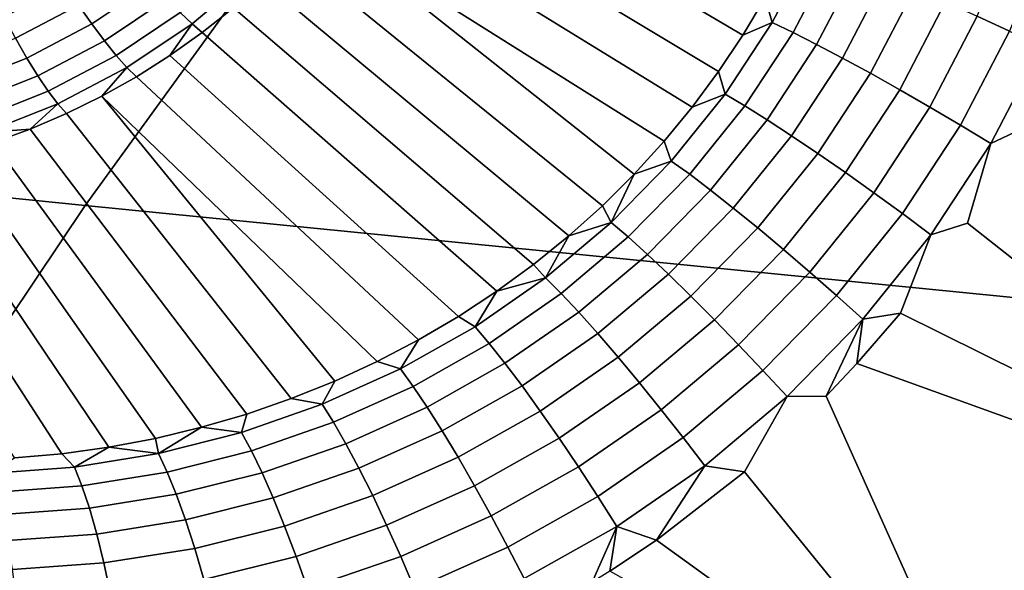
# Model space of a CAD drawing. Header units: metres. Extents: x -240 to 45, y -77 to 27.
# Tile 283 of 656: x -213.2 to -212.083, y 11.528 to 12.152. Entities that reach past the tile are written whole.
import ezdxf

# ---------------------------------------------------------------- set-up
doc = ezdxf.new("R2010")
doc.units = ezdxf.units.M
doc.layers.add('solid_102011X2', color=7, linetype='CONTINUOUS')

msp = doc.modelspace()

# ---------------------------------------------------------------- linework, layer by layer
at = {"layer": 'solid_102011X2'}
for points in [[(-212.733994, 12.481375, 306.971497), (-214.156189, 12.632384, 305.343597), (-214.554504, 12.085532, 305.636169), (-213.125931, 11.941332, 307.262726)], [(-211.308487, 12.332944, 308.589203), (-212.733994, 12.481375, 306.971497), (-213.125931, 11.941332, 307.262726), (-211.694382, 11.799582, 308.878815)], [(-212.37944, 12.13446, 271.204987), (-212.780487, 12.370181, 270.347656), (-212.757599, 12.409434, 270.345856), (-212.35408, 12.177176, 271.200623)], [(-212.407013, 12.092988, 271.209259), (-212.805405, 12.332211, 270.350037), (-212.780487, 12.370181, 270.347656), (-212.37944, 12.13446, 271.204987)], [(-212.436783, 12.052805, 271.213562), (-212.832275, 12.295635, 270.352966), (-212.805405, 12.332211, 270.350037), (-212.407013, 12.092988, 271.209259)], [(-212.468674, 12.014012, 271.217865), (-212.861008, 12.260561, 270.356476), (-212.832275, 12.295635, 270.352966), (-212.436783, 12.052805, 271.213562)], [(-212.538742, 11.94091, 271.226593), (-212.891525, 12.227093, 270.360535), (-212.861008, 12.260561, 270.356476), (-212.502686, 11.976676, 271.222229)], [(-212.468674, 12.014012, 271.217865), (-212.502686, 11.976676, 271.222229), (-212.861008, 12.260561, 270.356476)], [(-212.113266, 12.155784, 271.346924), (-212.070038, 12.263723, 271.337952), (-212.03212, 12.250154, 271.340363), (-212.076828, 12.138683, 271.349365)], [(-212.576797, 11.906785, 271.23111), (-212.923752, 12.195327, 270.365112), (-212.891525, 12.227093, 270.360535), (-212.538742, 11.94091, 271.226593)], [(-212.300629, 12.234683, 271.227722), (-212.345856, 12.148577, 271.236237), (-212.35408, 12.177176, 271.200623), (-212.330978, 12.221038, 271.196228)], [(-212.345856, 12.148577, 271.236237), (-212.300629, 12.234683, 271.227722), (-212.276077, 12.225621, 271.258423), (-212.322327, 12.137349, 271.266998)], [(-212.93605, 12.204618, 270.340485), (-213.004425, 12.147223, 270.351105), (-213.017776, 12.160141, 270.328735), (-212.950531, 12.216608, 270.318298)], [(-212.322327, 12.137349, 271.266998), (-212.276077, 12.225621, 271.258423), (-212.248138, 12.21463, 271.285339), (-212.295593, 12.123863, 271.294037)], [(-212.295593, 12.123863, 271.294037), (-212.248138, 12.21463, 271.285339), (-212.217316, 12.201908, 271.308044), (-212.266159, 12.108364, 271.316833)], [(-213.048859, 12.193707, 270.29303), (-213.118225, 12.147115, 270.30481), (-213.133224, 12.168432, 270.29187), (-213.065903, 12.213644, 270.280426)], [(-213.004425, 12.147223, 270.351105), (-212.93605, 12.204618, 270.340485), (-212.957581, 12.165357, 270.370239), (-212.992905, 12.137271, 270.375854)], [(-213.0327, 12.175746, 270.309235), (-213.103882, 12.127941, 270.32132), (-213.118225, 12.147115, 270.30481), (-213.048859, 12.193707, 270.29303)], [(-212.61676, 11.874416, 271.235718), (-212.957581, 12.165357, 270.370239), (-212.923752, 12.195327, 270.365112), (-212.576797, 11.906785, 271.23111)], [(-212.266159, 12.108364, 271.316833), (-212.217316, 12.201908, 271.308044), (-212.184158, 12.187684, 271.32605), (-212.234528, 12.09113, 271.334991)], [(-213.133224, 12.168432, 270.29187), (-213.204788, 12.13083, 270.304962), (-213.217697, 12.155104, 270.295471), (-213.148544, 12.191442, 270.282806)], [(-212.234528, 12.09113, 271.334991), (-212.184158, 12.187684, 271.32605), (-212.149261, 12.172215, 271.339111), (-212.201279, 12.072474, 271.348145)], [(-213.017776, 12.160141, 270.328735), (-213.090485, 12.111318, 270.341095), (-213.103882, 12.127941, 270.32132), (-213.0327, 12.175746, 270.309235)], [(-212.345856, 12.148577, 271.236237), (-212.37944, 12.13446, 271.204987), (-212.35408, 12.177176, 271.200623)], [(-212.201279, 12.072474, 271.348145), (-212.149261, 12.172215, 271.339111), (-212.113266, 12.155784, 271.346924), (-212.167007, 12.052733, 271.35611)], [(-213.118225, 12.147115, 270.30481), (-213.191986, 12.108364, 270.318298), (-213.204788, 12.13083, 270.304962), (-213.133224, 12.168432, 270.29187)], [(-213.004425, 12.147223, 270.351105), (-213.078308, 12.097596, 270.363678), (-213.090485, 12.111318, 270.341095), (-213.017776, 12.160141, 270.328735)], [(-212.658585, 11.843876, 271.240509), (-212.992905, 12.137271, 270.375854), (-212.957581, 12.165357, 270.370239), (-212.61676, 11.874416, 271.235718)], [(-212.345856, 12.148577, 271.236237), (-212.399338, 12.067301, 271.244598), (-212.407013, 12.092988, 271.209259), (-212.37944, 12.13446, 271.204987)], [(-212.399338, 12.067301, 271.244598), (-212.345856, 12.148577, 271.236237), (-212.322327, 12.137349, 271.266998), (-212.37706, 12.054078, 271.275482)], [(-212.167007, 12.052733, 271.35611), (-212.113266, 12.155784, 271.346924), (-212.076828, 12.138683, 271.349365), (-212.132355, 12.032265, 271.358704)], [(-213.103882, 12.127941, 270.32132), (-213.17955, 12.088182, 270.335144), (-213.191986, 12.108364, 270.318298), (-213.118225, 12.147115, 270.30481)], [(-213.078308, 12.097596, 270.363678), (-213.004425, 12.147223, 270.351105), (-213.029617, 12.111152, 270.381989), (-213.067642, 12.087075, 270.38858)], [(-213.004425, 12.147223, 270.351105), (-212.992905, 12.137271, 270.375854), (-213.029617, 12.111152, 270.381989)], [(-212.702179, 11.81528, 271.245514), (-213.029617, 12.111152, 270.381989), (-212.992905, 12.137271, 270.375854), (-212.658585, 11.843876, 271.240509)], [(-212.37706, 12.054078, 271.275482), (-212.322327, 12.137349, 271.266998), (-212.295593, 12.123863, 271.294037), (-212.351791, 12.038284, 271.302673)], [(-212.132355, 12.032265, 271.358704), (-212.076828, 12.138683, 271.349365), (-212.040588, 12.121224, 271.346436), (-212.097931, 12.011437, 271.355896)], [(-213.191986, 12.108364, 270.318298), (-213.269241, 12.077909, 270.333313), (-213.27977, 12.101277, 270.319519), (-213.204788, 12.13083, 270.304962)], [(-213.090485, 12.111318, 270.341095), (-213.167755, 12.070712, 270.355225), (-213.17955, 12.088182, 270.335144), (-213.103882, 12.127941, 270.32132)], [(-212.351791, 12.038284, 271.302673), (-212.295593, 12.123863, 271.294037), (-212.266159, 12.108364, 271.316833), (-212.32399, 12.020205, 271.325653)], [(-212.097931, 12.011437, 271.355896), (-212.040588, 12.121224, 271.346436), (-212.057816, 12.0302, 271.348389)], [(-213.17955, 12.088182, 270.335144), (-213.25882, 12.056936, 270.350555), (-213.269241, 12.077909, 270.333313), (-213.191986, 12.108364, 270.318298)], [(-213.078308, 12.097596, 270.363678), (-213.15686, 12.056323, 270.378021), (-213.167755, 12.070712, 270.355225), (-213.090485, 12.111318, 270.341095)], [(-212.747406, 11.78872, 271.250793), (-213.067642, 12.087075, 270.38858), (-213.029617, 12.111152, 270.381989), (-212.702179, 11.81528, 271.245514)], [(-212.32399, 12.020205, 271.325653), (-212.266159, 12.108364, 271.316833), (-212.234528, 12.09113, 271.334991), (-212.294174, 12.000168, 271.343964)], [(-213.15686, 12.056323, 270.378021), (-213.078308, 12.097596, 270.363678), (-213.106827, 12.065112, 270.39563), (-213.147095, 12.045327, 270.403107)], [(-213.078308, 12.097596, 270.363678), (-213.067642, 12.087075, 270.38858), (-213.106827, 12.065112, 270.39563)], [(-212.399338, 12.067301, 271.244598), (-212.436783, 12.052805, 271.213562), (-212.407013, 12.092988, 271.209259)], [(-213.125931, 11.941332, 307.262726), (-214.554504, 12.085532, 305.636169), (-214.934845, 11.520108, 305.915527), (-213.500229, 11.382901, 307.540863)], [(-213.167755, 12.070712, 270.355225), (-213.248718, 12.0388, 270.370941), (-213.25882, 12.056936, 270.350555), (-213.17955, 12.088182, 270.335144)], [(-212.794189, 11.764303, 271.256348), (-213.106827, 12.065112, 270.39563), (-213.067642, 12.087075, 270.38858), (-212.747406, 11.78872, 271.250793)], [(-212.294174, 12.000168, 271.343964), (-212.234528, 12.09113, 271.334991), (-212.201279, 12.072474, 271.348145), (-212.262863, 11.978534, 271.35733)], [(-213.15686, 12.056323, 270.378021), (-213.239151, 12.023886, 270.394012), (-213.248718, 12.0388, 270.370941), (-213.167755, 12.070712, 270.355225)], [(-212.262863, 11.978534, 271.35733), (-212.201279, 12.072474, 271.348145), (-212.167007, 12.052733, 271.35611), (-212.230637, 11.955695, 271.365509)], [(-212.8918, 11.722217, 271.268555), (-213.147095, 12.045327, 270.403107), (-213.106827, 12.065112, 270.39563), (-212.842346, 11.742104, 271.262268)], [(-212.794189, 11.764303, 271.256348), (-212.842346, 11.742104, 271.262268), (-213.106827, 12.065112, 270.39563)], [(-212.399338, 12.067301, 271.244598), (-212.460495, 11.991565, 271.25293), (-212.468674, 12.014012, 271.217865), (-212.436783, 12.052805, 271.213562)], [(-212.460495, 11.991565, 271.25293), (-212.399338, 12.067301, 271.244598), (-212.37706, 12.054078, 271.275482), (-212.439636, 11.976556, 271.283997)], [(-213.15686, 12.056323, 270.378021), (-213.188309, 12.027778, 270.41098), (-213.239151, 12.023886, 270.394012)], [(-213.15686, 12.056323, 270.378021), (-213.147095, 12.045327, 270.403107), (-213.188309, 12.027778, 270.41098)], [(-212.439636, 11.976556, 271.283997), (-212.37706, 12.054078, 271.275482), (-212.351791, 12.038284, 271.302673), (-212.416031, 11.958679, 271.311401)], [(-212.230637, 11.955695, 271.365509), (-212.167007, 12.052733, 271.35611), (-212.132355, 12.032265, 271.358704), (-212.198074, 11.932063, 271.368317)], [(-212.942337, 11.704709, 271.275299), (-213.188309, 12.027778, 270.41098), (-213.147095, 12.045327, 270.403107), (-212.8918, 11.722217, 271.268555)], [(-212.416031, 11.958679, 271.311401), (-212.351791, 12.038284, 271.302673), (-212.32399, 12.020205, 271.325653), (-212.390106, 11.938259, 271.334595)], [(-213.239151, 12.023886, 270.394012), (-213.188309, 12.027778, 270.41098), (-213.230331, 12.012517, 270.419281)], [(-212.993851, 11.689657, 271.282501), (-213.230331, 12.012517, 270.419281), (-213.188309, 12.027778, 270.41098), (-212.942337, 11.704709, 271.275299)], [(-212.198074, 11.932063, 271.368317), (-212.132355, 12.032265, 271.358704), (-212.097931, 12.011437, 271.355896), (-212.165756, 11.908067, 271.365723)], [(-212.097931, 12.011437, 271.355896), (-212.057816, 12.0302, 271.348389), (-211.645004, 11.543896, 271.221161), (-212.124451, 11.921069, 271.358215)], [(-212.460495, 11.991565, 271.25293), (-212.502686, 11.976676, 271.222229), (-212.468674, 12.014012, 271.217865)], [(-212.390106, 11.938259, 271.334595), (-212.32399, 12.020205, 271.325653), (-212.294174, 12.000168, 271.343964), (-212.362335, 11.915664, 271.35318)], [(-213.046112, 11.677111, 271.290222), (-213.273071, 11.999587, 270.427917), (-213.230331, 12.012517, 270.419281), (-212.993851, 11.689657, 271.282501)], [(-212.165756, 11.908067, 271.365723), (-212.097931, 12.011437, 271.355896), (-212.124451, 11.921069, 271.358215)], [(-213.098999, 11.667121, 271.298492), (-213.316391, 11.989029, 270.43689), (-213.273071, 11.999587, 270.427917), (-213.046112, 11.677111, 271.290222)], [(-212.528687, 11.922051, 271.261353), (-212.502686, 11.976676, 271.222229), (-212.460495, 11.991565, 271.25293)], [(-212.528687, 11.922051, 271.261353), (-212.460495, 11.991565, 271.25293), (-212.439636, 11.976556, 271.283997), (-212.509369, 11.905495, 271.292664)], [(-212.362335, 11.915664, 271.35318), (-212.294174, 12.000168, 271.343964), (-212.262863, 11.978534, 271.35733), (-212.333237, 11.891301, 271.366791)], [(-213.205917, 11.654902, 271.316742), (-213.404236, 11.975139, 270.45578), (-213.360153, 11.980871, 270.446198), (-213.152313, 11.659708, 271.307312)], [(-213.152313, 11.659708, 271.307312), (-213.360153, 11.980871, 270.446198), (-213.316391, 11.989029, 270.43689), (-213.098999, 11.667121, 271.298492)], [(-212.528687, 11.922051, 271.261353), (-212.538742, 11.94091, 271.226593), (-212.502686, 11.976676, 271.222229)], [(-212.509369, 11.905495, 271.292664), (-212.439636, 11.976556, 271.283997), (-212.416031, 11.958679, 271.311401), (-212.487579, 11.885793, 271.320282)], [(-212.333237, 11.891301, 271.366791), (-212.262863, 11.978534, 271.35733), (-212.230637, 11.955695, 271.365509), (-212.303299, 11.865613, 271.375244)], [(-212.487579, 11.885793, 271.320282), (-212.416031, 11.958679, 271.311401), (-212.390106, 11.938259, 271.334595), (-212.463715, 11.863301, 271.34375)], [(-212.303299, 11.865613, 271.375244), (-212.230637, 11.955695, 271.365509), (-212.198074, 11.932063, 271.368317), (-212.273102, 11.839062, 271.378326)], [(-211.694382, 11.799582, 308.878815), (-213.125931, 11.941332, 307.262726), (-213.500229, 11.382901, 307.540863), (-212.062912, 11.248016, 309.155365)], [(-212.528687, 11.922051, 271.261353), (-212.576797, 11.906785, 271.23111), (-212.538742, 11.94091, 271.226593)], [(-212.463715, 11.863301, 271.34375), (-212.390106, 11.938259, 271.334595), (-212.362335, 11.915664, 271.35318), (-212.438187, 11.838426, 271.362671)], [(-212.273102, 11.839062, 271.378326), (-212.198074, 11.932063, 271.368317), (-212.165756, 11.908067, 271.365723), (-212.243164, 11.81213, 271.376038)], [(-212.603195, 11.859304, 271.270081), (-212.576797, 11.906785, 271.23111), (-212.528687, 11.922051, 271.261353)], [(-212.603195, 11.859304, 271.270081), (-212.528687, 11.922051, 271.261353), (-212.509369, 11.905495, 271.292664), (-212.585495, 11.841452, 271.301605)], [(-212.438187, 11.838426, 271.362671), (-212.362335, 11.915664, 271.35318), (-212.333237, 11.891301, 271.366791), (-212.411484, 11.811617, 271.376617)], [(-212.165756, 11.908067, 271.365723), (-212.124451, 11.921069, 271.358215), (-211.645004, 11.543896, 271.221161), (-212.200302, 11.819192, 271.368317)], [(-212.603195, 11.859304, 271.270081), (-212.61676, 11.874416, 271.235718), (-212.576797, 11.906785, 271.23111)], [(-212.585495, 11.841452, 271.301605), (-212.509369, 11.905495, 271.292664), (-212.487579, 11.885793, 271.320282), (-212.565628, 11.820195, 271.329559)], [(-212.243164, 11.81213, 271.376038), (-212.165756, 11.908067, 271.365723), (-212.200302, 11.819192, 271.368317)], [(-212.411484, 11.811617, 271.376617), (-212.333237, 11.891301, 271.366791), (-212.303299, 11.865613, 271.375244), (-212.384079, 11.78336, 271.385406)], [(-212.565628, 11.820195, 271.329559), (-212.487579, 11.885793, 271.320282), (-212.463715, 11.863301, 271.34375), (-212.54393, 11.795919, 271.353363)], [(-212.603195, 11.859304, 271.270081), (-212.658585, 11.843876, 271.240509), (-212.61676, 11.874416, 271.235718)], [(-212.683228, 11.803757, 271.279327), (-212.658585, 11.843876, 271.240509), (-212.603195, 11.859304, 271.270081)], [(-212.683228, 11.803757, 271.279327), (-212.603195, 11.859304, 271.270081), (-212.585495, 11.841452, 271.301605), (-212.667175, 11.784859, 271.311157)], [(-212.54393, 11.795919, 271.353363), (-212.463715, 11.863301, 271.34375), (-212.438187, 11.838426, 271.362671), (-212.520813, 11.769061, 271.37262)], [(-212.384079, 11.78336, 271.385406), (-212.303299, 11.865613, 271.375244), (-212.273102, 11.839062, 271.378326), (-212.356461, 11.754164, 271.388855)], [(-212.683228, 11.803757, 271.279327), (-212.702179, 11.81528, 271.245514), (-212.658585, 11.843876, 271.240509)], [(-212.667175, 11.784859, 271.311157), (-212.585495, 11.841452, 271.301605), (-212.565628, 11.820195, 271.329559), (-212.649277, 11.762321, 271.339386)], [(-212.520813, 11.769061, 271.37262), (-212.438187, 11.838426, 271.362671), (-212.411484, 11.811617, 271.376617), (-212.496674, 11.740108, 271.386963)], [(-212.356461, 11.754164, 271.388855), (-212.273102, 11.839062, 271.378326), (-212.243164, 11.81213, 271.376038), (-212.329147, 11.724558, 271.386932)], [(-212.683228, 11.803757, 271.279327), (-212.76799, 11.755806, 271.289337), (-212.747406, 11.78872, 271.250793), (-212.702179, 11.81528, 271.245514)], [(-212.649277, 11.762321, 271.339386), (-212.565628, 11.820195, 271.329559), (-212.54393, 11.795919, 271.353363), (-212.629837, 11.73655, 271.363586)], [(-211.645004, 11.543896, 271.221161), (-212.249756, 11.762006, 271.374542), (-212.200302, 11.819192, 271.368317)], [(-212.243164, 11.81213, 271.376038), (-212.200302, 11.819192, 271.368317), (-212.249756, 11.762006, 271.374542)], [(-212.76799, 11.755806, 271.289337), (-212.683228, 11.803757, 271.279327), (-212.667175, 11.784859, 271.311157), (-212.753586, 11.736104, 271.321442)], [(-212.496674, 11.740108, 271.386963), (-212.411484, 11.811617, 271.376617), (-212.384079, 11.78336, 271.385406), (-212.47197, 11.709582, 271.396179)], [(-212.329147, 11.724558, 271.386932), (-212.243164, 11.81213, 271.376038), (-212.284744, 11.725093, 271.378815)], [(-212.243164, 11.81213, 271.376038), (-212.249756, 11.762006, 271.374542), (-212.284744, 11.725093, 271.378815)], [(-212.629837, 11.73655, 271.363586), (-212.54393, 11.795919, 271.353363), (-212.520813, 11.769061, 271.37262), (-212.609207, 11.708014, 271.38324)], [(-212.76799, 11.755806, 271.289337), (-212.794189, 11.764303, 271.256348), (-212.747406, 11.78872, 271.250793)], [(-212.753586, 11.736104, 271.321442), (-212.667175, 11.784859, 271.311157), (-212.649277, 11.762321, 271.339386), (-212.737656, 11.712551, 271.350067)], [(-212.47197, 11.709582, 271.396179), (-212.384079, 11.78336, 271.385406), (-212.356461, 11.754164, 271.388855), (-212.447128, 11.678037, 271.400055)], [(-212.609207, 11.708014, 271.38324), (-212.520813, 11.769061, 271.37262), (-212.496674, 11.740108, 271.386963), (-212.587753, 11.677226, 271.398041)], [(-212.76799, 11.755806, 271.289337), (-212.856674, 11.715708, 271.300354), (-212.842346, 11.742104, 271.262268), (-212.794189, 11.764303, 271.256348)], [(-212.737656, 11.712551, 271.350067), (-212.649277, 11.762321, 271.339386), (-212.629837, 11.73655, 271.363586), (-212.72049, 11.685574, 271.374634)], [(-212.284744, 11.725093, 271.378815), (-212.249756, 11.762006, 271.374542), (-211.645004, 11.543896, 271.221161), (-212.083984, 11.277967, 271.28125)], [(-212.856674, 11.715708, 271.300354), (-212.76799, 11.755806, 271.289337), (-212.753586, 11.736104, 271.321442), (-212.843842, 11.69542, 271.332764)], [(-212.447128, 11.678037, 271.400055), (-212.356461, 11.754164, 271.388855), (-212.329147, 11.724558, 271.386932), (-212.422623, 11.646041, 271.398529)], [(-212.856674, 11.715708, 271.300354), (-212.8918, 11.722217, 271.268555), (-212.842346, 11.742104, 271.262268)], [(-212.843842, 11.69542, 271.332764), (-212.753586, 11.736104, 271.321442), (-212.737656, 11.712551, 271.350067), (-212.829865, 11.6711, 271.361755)], [(-212.72049, 11.685574, 271.374634), (-212.629837, 11.73655, 271.363586), (-212.609207, 11.708014, 271.38324), (-212.702393, 11.65566, 271.394775)], [(-212.587753, 11.677226, 271.398041), (-212.496674, 11.740108, 271.386963), (-212.47197, 11.709582, 271.396179), (-212.565887, 11.644745, 271.407715)], [(-212.422623, 11.646041, 271.398529), (-212.329147, 11.724558, 271.386932), (-212.377274, 11.639187, 271.389954)], [(-212.329147, 11.724558, 271.386932), (-212.284744, 11.725093, 271.378815), (-212.083984, 11.277967, 271.28125), (-212.377274, 11.639187, 271.389954)], [(-212.856674, 11.715708, 271.300354), (-212.948456, 11.68367, 271.312622), (-212.942337, 11.704709, 271.275299), (-212.8918, 11.722217, 271.268555)], [(-212.948456, 11.68367, 271.312622), (-212.856674, 11.715708, 271.300354), (-212.843842, 11.69542, 271.332764), (-212.937134, 11.662988, 271.345367)], [(-212.829865, 11.6711, 271.361755), (-212.737656, 11.712551, 271.350067), (-212.72049, 11.685574, 271.374634), (-212.814972, 11.643187, 271.38678)], [(-212.948456, 11.68367, 271.312622), (-212.993851, 11.689657, 271.282501), (-212.942337, 11.704709, 271.275299)], [(-212.702393, 11.65566, 271.394775), (-212.609207, 11.708014, 271.38324), (-212.587753, 11.677226, 271.398041), (-212.683716, 11.62335, 271.410065)], [(-212.565887, 11.644745, 271.407715), (-212.47197, 11.709582, 271.396179), (-212.447128, 11.678037, 271.400055), (-212.543991, 11.611156, 271.412079)], [(-213.042511, 11.659848, 271.326416), (-213.046112, 11.677111, 271.290222), (-212.993851, 11.689657, 271.282501)], [(-213.042511, 11.659848, 271.326416), (-212.993851, 11.689657, 271.282501), (-212.948456, 11.68367, 271.312622)], [(-212.937134, 11.662988, 271.345367), (-212.843842, 11.69542, 271.332764), (-212.829865, 11.6711, 271.361755), (-212.925034, 11.638123, 271.374725)], [(-213.042511, 11.659848, 271.326416), (-212.948456, 11.68367, 271.312622), (-212.937134, 11.662988, 271.345367), (-213.032608, 11.638934, 271.359436)], [(-212.814972, 11.643187, 271.38678), (-212.72049, 11.685574, 271.374634), (-212.702393, 11.65566, 271.394775), (-212.799438, 11.612185, 271.407379)], [(-213.138046, 11.644304, 271.341827), (-213.152313, 11.659708, 271.307312), (-213.098999, 11.667121, 271.298492)], [(-213.138046, 11.644304, 271.341827), (-213.098999, 11.667121, 271.298492), (-213.042511, 11.659848, 271.326416)], [(-213.042511, 11.659848, 271.326416), (-213.098999, 11.667121, 271.298492), (-213.046112, 11.677111, 271.290222)], [(-212.925034, 11.638123, 271.374725), (-212.829865, 11.6711, 271.361755), (-212.814972, 11.643187, 271.38678), (-212.912384, 11.609523, 271.400208)], [(-212.683716, 11.62335, 271.410065), (-212.587753, 11.677226, 271.398041), (-212.565887, 11.644745, 271.407715), (-212.66478, 11.589229, 271.420258)], [(-212.543991, 11.611156, 271.412079), (-212.447128, 11.678037, 271.400055), (-212.422623, 11.646041, 271.398529), (-212.522446, 11.577066, 271.411072)], [(-213.138046, 11.644304, 271.341827), (-213.234268, 11.637088, 271.3591), (-213.205917, 11.654902, 271.316742), (-213.152313, 11.659708, 271.307312)], [(-213.138046, 11.644304, 271.341827), (-213.042511, 11.659848, 271.326416), (-213.032608, 11.638934, 271.359436), (-213.129471, 11.623289, 271.375183)], [(-213.032608, 11.638934, 271.359436), (-212.937134, 11.662988, 271.345367), (-212.925034, 11.638123, 271.374725), (-213.022339, 11.61372, 271.389191)], [(-212.799438, 11.612185, 271.407379), (-212.702393, 11.65566, 271.394775), (-212.683716, 11.62335, 271.410065), (-212.783569, 11.578656, 271.423218)], [(-212.66478, 11.589229, 271.420258), (-212.565887, 11.644745, 271.407715), (-212.543991, 11.611156, 271.412079), (-212.64592, 11.553911, 271.42514)], [(-212.522446, 11.577066, 271.411072), (-212.422623, 11.646041, 271.398529), (-212.477478, 11.561858, 271.402008)], [(-212.422623, 11.646041, 271.398529), (-212.377274, 11.639187, 271.389954), (-212.477478, 11.561858, 271.402008)], [(-213.234268, 11.637088, 271.3591), (-213.138046, 11.644304, 271.341827), (-213.129471, 11.623289, 271.375183), (-213.226913, 11.616075, 271.392731)], [(-213.129471, 11.623289, 271.375183), (-213.032608, 11.638934, 271.359436), (-213.022339, 11.61372, 271.389191), (-213.120926, 11.597893, 271.405334)], [(-213.022339, 11.61372, 271.389191), (-212.925034, 11.638123, 271.374725), (-212.912384, 11.609523, 271.400208), (-213.011871, 11.584661, 271.415131)], [(-212.912384, 11.609523, 271.400208), (-212.814972, 11.643187, 271.38678), (-212.799438, 11.612185, 271.407379), (-212.899399, 11.577706, 271.421326)], [(-212.477478, 11.561858, 271.402008), (-212.377274, 11.639187, 271.389954), (-212.083984, 11.277967, 271.28125)], [(-213.226913, 11.616075, 271.392731), (-213.129471, 11.623289, 271.375183), (-213.120926, 11.597893, 271.405334), (-213.220032, 11.590636, 271.423279)], [(-212.783569, 11.578656, 271.423218), (-212.683716, 11.62335, 271.410065), (-212.66478, 11.589229, 271.420258), (-212.767609, 11.543205, 271.43396)], [(-213.120926, 11.597893, 271.405334), (-213.022339, 11.61372, 271.389191), (-213.011871, 11.584661, 271.415131), (-213.112579, 11.568573, 271.431732)], [(-212.899399, 11.577706, 271.421326), (-212.799438, 11.612185, 271.407379), (-212.783569, 11.578656, 271.423218), (-212.886322, 11.543248, 271.437714)], [(-212.64592, 11.553911, 271.42514), (-212.543991, 11.611156, 271.412079), (-212.522446, 11.577066, 271.411072), (-212.627487, 11.518037, 271.424683)], [(-213.011871, 11.584661, 271.415131), (-212.912384, 11.609523, 271.400208), (-212.899399, 11.577706, 271.421326), (-213.001389, 11.552281, 271.436798)], [(-213.220032, 11.590636, 271.423279), (-213.120926, 11.597893, 271.405334), (-213.112579, 11.568573, 271.431732), (-213.213715, 11.561233, 271.450165)], [(-212.767609, 11.543205, 271.43396), (-212.66478, 11.589229, 271.420258), (-212.64592, 11.553911, 271.42514), (-212.751877, 11.506474, 271.439453)], [(-213.112579, 11.568573, 271.431732), (-213.011871, 11.584661, 271.415131), (-213.001389, 11.552281, 271.436798), (-213.104553, 11.53586, 271.453918)], [(-213.001389, 11.552281, 271.436798), (-212.899399, 11.577706, 271.421326), (-212.886322, 11.543248, 271.437714), (-212.991104, 11.517168, 271.453766)], [(-212.886322, 11.543248, 271.437714), (-212.783569, 11.578656, 271.423218), (-212.767609, 11.543205, 271.43396), (-212.873383, 11.506771, 271.449066)], [(-213.213715, 11.561233, 271.450165), (-213.112579, 11.568573, 271.431732), (-213.104553, 11.53586, 271.453918), (-213.208099, 11.528397, 271.4729)], [(-212.627487, 11.518037, 271.424683), (-212.522446, 11.577066, 271.411072), (-212.550507, 11.514011, 271.41098)], [(-212.522446, 11.577066, 271.411072), (-212.530228, 11.526649, 271.408478), (-212.550507, 11.514011, 271.41098)], [(-212.522446, 11.577066, 271.411072), (-212.477478, 11.561858, 271.402008), (-212.530228, 11.526649, 271.408478)], [(-212.530228, 11.526649, 271.408478), (-212.477478, 11.561858, 271.402008), (-212.083984, 11.277967, 271.28125)], [(-213.104553, 11.53586, 271.453918), (-213.001389, 11.552281, 271.436798), (-212.991104, 11.517168, 271.453766), (-213.097015, 11.500346, 271.471497)], [(-212.751877, 11.506474, 271.439453), (-212.64592, 11.553911, 271.42514), (-212.627487, 11.518037, 271.424683), (-212.736649, 11.469125, 271.439575)], [(-213.208099, 11.528397, 271.4729), (-213.104553, 11.53586, 271.453918), (-213.097015, 11.500346, 271.471497), (-213.203262, 11.492721, 271.491089)], [(-212.991104, 11.517168, 271.453766), (-212.886322, 11.543248, 271.437714), (-212.873383, 11.506771, 271.449066), (-212.981171, 11.479954, 271.465729)], [(-212.873383, 11.506771, 271.449066), (-212.767609, 11.543205, 271.43396), (-212.751877, 11.506474, 271.439453), (-212.860825, 11.468934, 271.45517)], [(-211.645004, 11.543896, 271.221161), (-211.531799, 11.064316, 271.141541), (-212.083984, 11.277967, 271.28125)]]:
    msp.add_3dface(points, dxfattribs=at)

doc.saveas('drawing.dxf')
